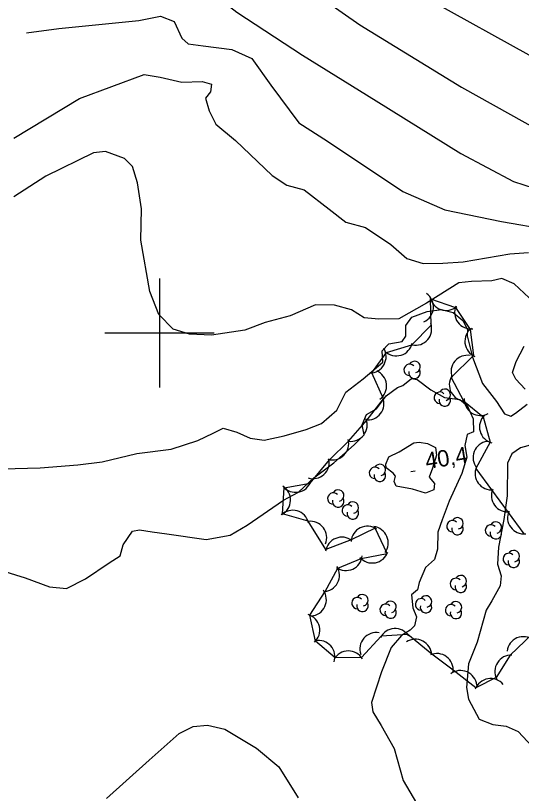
# Model space of a CAD drawing. Extents: x 646142 to 649934, y 5874075 to 5876351.
# Drawn here: x 649173.6 to 649266.3, y 5874715.6 to 5874858.2 of the extents above; entities that cross this region are included whole.
import ezdxf

# ---------------------------------------------------------------- set-up
doc = ezdxf.new("R2010")
doc.units = 0
for name, color, linetype in [('Niveau 1', 7, 'Continuous'), ('Niveau 2', 7, 'Continuous'), ('Niveau 3', 7, 'Continuous'), ('Niveau 44', 7, 'Continuous'), ('Niveau 61', 7, 'Continuous')]:
    doc.layers.add(name, color=color, linetype=linetype)

msp = doc.modelspace()

# ---------------------------------------------------------------- linework, layer by layer
at = {"layer": 'Niveau 1'}
for points in [[(649175.65, 5874855.04), (649181.55, 5874855.78), (649196.23, 5874857.27), (649200.17, 5874858.08), (649202.71, 5874857.11), (649204.12, 5874854.03), (649205.29, 5874853.01), (649207.99, 5874852.64), (649213.25, 5874851.98), (649216.91, 5874850.33), (649220.4, 5874845.42), (649225.52, 5874838.5), (649230.77, 5874835.18), (649244.59, 5874825.93), (649252.27, 5874822.56), (649262.67, 5874820.43), (649271.14, 5874818.99)], [(649250.76, 5874777.62), (649250.03, 5874775.24), (649249.43, 5874773.56), (649250.38, 5874772.41), (649250.29, 5874771.25), (649248.77, 5874770.61), (649246.39, 5874771.36), (649243.35, 5874771.92), (649243.01, 5874772.8), (649243.24, 5874773.75), (649242.83, 5874774.27), (649241.56, 5874775.27), (649241.48, 5874775.95), (649242, 5874777.28), (649243.94, 5874778.2), (649246.59, 5874779.89), (649247.61, 5874780.01), (649249.13, 5874779.73), (649250.59, 5874778.98), (649250.76, 5874777.62)], [(649190.3, 5874714.68), (649198.13, 5874721.71), (649203.6, 5874726.61), (649206.19, 5874727.84), (649208.79, 5874728.14), (649211.97, 5874727.37), (649217.78, 5874723.92), (649221.86, 5874720.49), (649225.43, 5874714.82)]]:
    msp.add_lwpolyline(points, dxfattribs=at)
at = {"layer": 'Niveau 2'}
for points in [[(649047.38, 5874873.19), (649067.01, 5874864.01), (649084.65, 5874857.85), (649096.81, 5874855.8), (649105.74, 5874855.57), (649120.93, 5874858.05), (649127.4, 5874859.96), (649133.3, 5874862.74), (649138.49, 5874863.7), (649143.73, 5874864.31), (649153.6, 5874864.89), (649166.65, 5874866.77), (649183.01, 5874870.77), (649192.57, 5874871.89), (649195.3, 5874871.28), (649201.16, 5874868.73), (649206.36, 5874864.94), (649214.16, 5874858.79), (649226.21, 5874850.93)], [(649219.9, 5874868.29), (649236.74, 5874856.46), (649255.36, 5874845.07), (649275.36, 5874833.85)], [(649250.05, 5874860.73), (649267.69, 5874850.95), (649290.12, 5874838.95), (649297.9, 5874834.05), (649305.51, 5874826.81), (649316.81, 5874815.01), (649326.55, 5874804.54), (649333.73, 5874800.74), (649337.25, 5874797.55), (649339.8, 5874792.85), (649343.06, 5874786.15), (649348.05, 5874780.46), (649352.5, 5874768.89), (649355.04, 5874760.59), (649357.82, 5874751.26), (649360.8, 5874744.99), (649360.83, 5874744.72)], [(649226.21, 5874850.93), (649239.71, 5874842.56), (649255.21, 5874832.91), (649264.85, 5874827.79), (649279.99, 5874822.85)], [(649173.34, 5874835.68), (649185.33, 5874842.98), (649197.22, 5874847.38), (649200.16, 5874846.91), (649204.07, 5874845.99), (649207.85, 5874846.09), (649209.53, 5874845.59), (649209.36, 5874844.18), (649208.46, 5874843.04), (649209.1, 5874840.69), (649210.31, 5874838.29), (649213.91, 5874835.25), (649220.68, 5874828.88), (649223.32, 5874827.11), (649226.54, 5874826.22), (649231.11, 5874822.71), (649234.17, 5874820.3), (649237.74, 5874819.34), (649242.39, 5874816.19), (649245.35, 5874813.65), (649248.34, 5874812.73), (649251.9, 5874812.8), (649255.67, 5874813.01), (649264.22, 5874814.48), (649267.64, 5874814.77)], [(649267.74, 5874806.44), (649265.01, 5874809), (649262.71, 5874810), (649260.92, 5874809.56), (649257.15, 5874809.46), (649254.88, 5874809.19), (649248.91, 5874805.49), (649243.87, 5874802.59), (649240.21, 5874802.5), (649237.53, 5874802.77), (649235.17, 5874804.22), (649232.07, 5874805.12), (649228.62, 5874805.18), (649223.93, 5874803.12), (649219.37, 5874801.89), (649215.63, 5874800.53), (649209.54, 5874799.58), (649205.49, 5874799.8), (649202.51, 5874800.71), (649199.87, 5874803.4), (649198.21, 5874807.59), (649196.59, 5874816.98), (649196.68, 5874822.76), (649195.98, 5874827.52), (649195.03, 5874830.53), (649193.59, 5874831.97), (649190.09, 5874833.29), (649187.94, 5874833.04), (649179.16, 5874828.77)], [(649179.16, 5874828.77), (649173.3, 5874824.97)], [(649164.29, 5874774.9), (649178.14, 5874775.26), (649185.07, 5874775.85), (649189.48, 5874776.37), (649195.84, 5874777.93), (649202.17, 5874778.68), (649207.02, 5874780.29), (649209.84, 5874781.66), (649211.68, 5874782.56), (649214.18, 5874781.82), (649216.61, 5874780.73), (649219.18, 5874780.34), (649222.87, 5874781.12), (649226.86, 5874782.28), (649229.7, 5874783.42), (649232.5, 5874785.83), (649234.16, 5874789.14), (649237.3, 5874791.58), (649240.93, 5874794.66), (649240.79, 5874796.72), (649242.01, 5874798.01), (649244.48, 5874798.42), (649245.16, 5874799.42), (649245.14, 5874801.38), (649246.22, 5874802.89), (649249.07, 5874803.91), (649251.66, 5874804.33), (649253.79, 5874803.78), (649255.58, 5874802.26), (649256.47, 5874800.64), (649256.39, 5874799.48), (649257.33, 5874795.56), (649259.2, 5874790.71), (649261.78, 5874787.44), (649263.21, 5874785.19), (649264.41, 5874784.76), (649265.25, 5874785.32), (649267.35, 5874786.95)], [(649267.01, 5874789.67), (649265.28, 5874791.54), (649264.68, 5874792.74), (649265.34, 5874794.77), (649266.83, 5874797.6)], [(649190.77, 5874757.87), (649192.79, 5874759.14), (649193.34, 5874761.16), (649195.09, 5874763.67), (649196.32, 5874763.93), (649198.67, 5874763.52), (649201.35, 5874763.15), (649208.58, 5874762.16), (649212.95, 5874762.91), (649216.05, 5874764.77), (649222.7, 5874769.35), (649225.49, 5874770.83), (649228.26, 5874773.46), (649231.93, 5874776.2), (649235.65, 5874779.51), (649237.48, 5874781.34), (649237.15, 5874783.14), (649237.94, 5874785.07), (649239.76, 5874786.1), (649241.52, 5874788.49), (649243.63, 5874790), (649244.61, 5874790.35), (649246.17, 5874791.68), (649247.22, 5874791.46), (649249.75, 5874789.57), (649252.22, 5874788.14), (649255.01, 5874787.78), (649256.4, 5874786.68), (649257.5, 5874784.28), (649257.57, 5874781.87), (649256.37, 5874781.38), (649255.93, 5874779.38), (649256.31, 5874777.24), (649255.42, 5874774.25), (649253.08, 5874769.14), (649251.78, 5874765.77), (649251.03, 5874763.49), (649250.96, 5874760.38), (649250.39, 5874758.47), (649248.74, 5874757.01), (649247.6, 5874754.23), (649247.3, 5874752.92), (649246.16, 5874751.98), (649246.45, 5874749.6), (649247.11, 5874747.95), (649246.75, 5874746.3), (649245.93, 5874745.51), (649244.33, 5874744.52), (649242.43, 5874742.33), (649240.69, 5874737.87), (649238.86, 5874732.24), (649239.07, 5874730.54), (649240.64, 5874728.07), (649242.99, 5874723.86), (649244.64, 5874717.95), (649247.69, 5874712.79)], [(649268.6, 5874779.61), (649266.16, 5874778.97), (649264.57, 5874777.86), (649263.75, 5874776.15), (649263.69, 5874770.15), (649263.08, 5874765.82), (649262.11, 5874760.75), (649261.92, 5874757.61), (649262.64, 5874755.51), (649262.42, 5874753.64), (649260.92, 5874750.92), (649259.87, 5874749.18), (649258.19, 5874743.33), (649256.61, 5874739.34), (649256.61, 5874739.34), (649256.23, 5874735.03), (649256.61, 5874732.89), (649258.56, 5874729.2), (649261.09, 5874728.23), (649263.54, 5874727.94), (649265.73, 5874726.93), (649269.16, 5874723.3)], [(649138.28, 5874710.87), (649145.27, 5874716.54), (649151.34, 5874721.29), (649156.31, 5874726.6), (649160.52, 5874736.21), (649162.59, 5874742.67), (649164.58, 5874749.82), (649165.65, 5874755.13), (649166.66, 5874756.17), (649167.98, 5874756.67), (649170.86, 5874756.55), (649175.39, 5874755.13), (649179.84, 5874753.47), (649182.98, 5874753.14), (649186.43, 5874754.93), (649190.77, 5874757.87)]]:
    msp.add_lwpolyline(points, dxfattribs=at)
at = {"layer": 'Niveau 3'}
msp.add_line((649246.08, 5874774.62), (649246.87, 5874774.75), dxfattribs=at)
at = {"layer": 'Niveau 44'}
for points in [[(649238.9, 5874792.68), (649241.59, 5874796.4), (649246.23, 5874797.83), (649249.8, 5874801.42), (649249.66, 5874806.26), (649254.25, 5874804.66), (649256.91, 5874800.66), (649257.51, 5874795.85), (649253.42, 5874791.83), (649255.68, 5874787.54), (649259.29, 5874784.65), (649260.58, 5874779.97), (649257.99, 5874775.13), (649260.86, 5874771.22), (649263.91, 5874767.07), (649266.79, 5874763.16)], [(649268.29, 5874744.77), (649264.26, 5874740.97), (649261.68, 5874736.85), (649257.98, 5874734.98), (649253.83, 5874738.21), (649249.93, 5874741.1), (649245.49, 5874744.72), (649240.64, 5874744.42), (649237.02, 5874740.51), (649232.17, 5874740.44), (649228.62, 5874743.53), (649227.56, 5874748.27), (649230.38, 5874752.63), (649232.69, 5874756.9), (649236.95, 5874758.64), (649241.71, 5874759.56), (649239.52, 5874764.22), (649235.15, 5874762.11), (649230.51, 5874760.29), (649227.23, 5874765.52), (649222.56, 5874766.87), (649222.86, 5874771.62), (649227.63, 5874772.49), (649231.18, 5874776.77), (649234.63, 5874780.18), (649238.04, 5874784.07), (649241.02, 5874787.9), (649238.9, 5874792.68)]]:
    msp.add_lwpolyline(points, dxfattribs=at)
for centre, radius, start, end in [((649247.2, 5874804.78), 3, 294.5561, 54.534), ((649252.54, 5874807.13), 3, 190.8265, 310.8044), ((649257.08, 5874803.75), 3, 156.62, 276.5979), ((649246.88, 5874800.74), 3, 259.1854, 19.1633), ((649258.96, 5874798.47), 3, 127.0887, 247.0666), ((649238.53, 5874795.65), 3, 271.0784, 31.0563), ((649243.39, 5874798.8), 3, 227.1144, 347.0923), ((649256.43, 5874792.91), 3, 80.2096, 200.1875), ((649245.84, 5874793.23), 1.05, 44.1154, 269.804), ((649246.74, 5874793.76), 1.05, 282.2692, 149.7263), ((649238.61, 5874790.28), 3, 306.6815, 66.6595), ((649246.74, 5874792.71), 1.05, 166.9369, 29.6212), ((649256.11, 5874790.5), 3, 147.8123, 267.7903), ((649252.28, 5874788.67), 1.05, 282.2692, 149.7263), ((649251.38, 5874788.14), 1.05, 44.1154, 269.804), ((649238.14, 5874787.07), 3, 262.0655, 22.0434), ((649252.28, 5874787.62), 1.05, 166.9369, 29.6212), ((649258.84, 5874787.86), 3, 177.906, 297.8839), ((649235.06, 5874783.13), 3, 262.0655, 22.0434), ((649261.64, 5874782.77), 3, 135.3634, 255.3413), ((649231.67, 5874779.73), 3, 254.685, 14.6629), ((649260.46, 5874777.14), 3, 98.2877, 218.2657), ((649228.11, 5874776.29), 3, 252.6822, 12.6602), ((649240.39, 5874774.88), 1.05, 282.2692, 149.7263), ((649260.84, 5874774.22), 3, 156.3602, 276.3382), ((649239.49, 5874774.35), 1.05, 44.1154, 269.804), ((649240.39, 5874773.83), 1.05, 166.9369, 29.6212), ((649224.93, 5874773.79), 3, 220.3542, 340.3321), ((649221.01, 5874769.38), 3, 298.0875, 58.0655), ((649232.75, 5874770.18), 1.05, 282.2692, 149.7263), ((649263.81, 5874770.19), 3, 156.3503, 276.3283), ((649231.85, 5874769.65), 1.05, 44.1154, 269.804), ((649232.75, 5874769.13), 1.05, 166.9369, 29.6212), ((649234.52, 5874767.45), 1.05, 44.1154, 269.804), ((649235.42, 5874767.98), 1.05, 282.2692, 149.7263), ((649224.41, 5874764.5), 3, 13.9523, 133.9302), ((649235.42, 5874766.93), 1.05, 166.9369, 29.6212), ((649266.77, 5874766.16), 3, 156.3503, 276.3283), ((649227.65, 5874762.48), 3, 337.5622, 97.5401), ((649253.69, 5874764.57), 1.05, 44.1154, 269.804), ((649254.59, 5874765.1), 1.05, 282.2692, 149.7263), ((649238.1, 5874761.58), 3, 55.8613, 175.8393), ((649238.92, 5874761.53), 3, 323.2945, 83.2724), ((649254.59, 5874764.05), 1.05, 166.9369, 29.6212), ((649260.74, 5874763.8), 1.05, 44.1154, 269.804), ((649261.64, 5874764.33), 1.05, 282.2692, 149.7263), ((649261.64, 5874763.28), 1.05, 166.9369, 29.6212), ((649233.42, 5874759.57), 3, 52.1164, 172.0943), ((649239, 5874760.83), 3, 220.8565, 340.8344), ((649264.91, 5874759.1), 1.05, 282.2692, 149.7263), ((649234.18, 5874759.46), 3, 234.2347, 354.2127), ((649264.01, 5874758.57), 1.05, 44.1154, 269.804), ((649264.91, 5874758.05), 1.05, 166.9369, 29.6212), ((649229.98, 5874755.6), 3, 271.6828, 31.6608), ((649255.22, 5874754.52), 1.05, 282.2692, 149.7263), ((649254.32, 5874753.99), 1.05, 44.1154, 269.804), ((649227.58, 5874751.12), 3, 274.9297, 34.9076), ((649255.22, 5874753.47), 1.05, 166.9369, 29.6212), ((649236.28, 5874750.48), 1.05, 44.1154, 269.804), ((649237.18, 5874751.01), 1.05, 282.2692, 149.7263), ((649247.94, 5874750.26), 1.05, 44.1154, 269.804), ((649248.84, 5874750.79), 1.05, 282.2692, 149.7263), ((649237.18, 5874749.96), 1.05, 166.9369, 29.6212), ((649241.45, 5874749.26), 1.05, 44.1154, 269.804), ((649242.35, 5874749.79), 1.05, 282.2692, 149.7263), ((649248.84, 5874749.74), 1.05, 166.9369, 29.6212), ((649253.43, 5874749.19), 1.05, 44.1154, 269.804), ((649254.33, 5874749.72), 1.05, 282.2692, 149.7263), ((649226.37, 5874745.52), 3, 312.5685, 72.5465), ((649242.35, 5874748.74), 1.05, 166.9369, 29.6212), ((649254.33, 5874748.67), 1.05, 166.9369, 29.6212), ((649243.17, 5874742.81), 3, 33.4856, 153.4636), ((649239.7, 5874742.08), 3, 79.3414, 199.3193), ((649266.68, 5874741.33), 3, 53.0007, 172.9786), ((649229.15, 5874740.65), 3, 341.609, 101.587), ((649246.87, 5874740.86), 3, 2.7398, 122.7177), ((649234.62, 5874738.71), 3, 30.8401, 150.818), ((649250.83, 5874738.24), 3, 353.4629, 113.4409), ((649264.46, 5874737.97), 3, 87.9176, 207.8955), ((649255.16, 5874735.12), 3, 6.5762, 126.5541), ((649260.67, 5874733.65), 3, 39.6585, 159.6364)]:
    msp.add_arc(centre, radius, start, end, dxfattribs=at)
at = {"layer": 'Niveau 61'}
for points in [[(649200, 5874810), (649200, 5874800), (649200, 5874790)], [(649190, 5874800), (649200, 5874800), (649210, 5874800)]]:
    msp.add_lwpolyline(points, dxfattribs=at)

# ---------------------------------------------------------------- texts
at = {"layer": 'Niveau 3'}
msp.add_text('40,4 ', height=3, rotation=8.9405, dxfattribs=at).set_placement((649248.93, 5874775.03))

doc.saveas('drawing.dxf')
